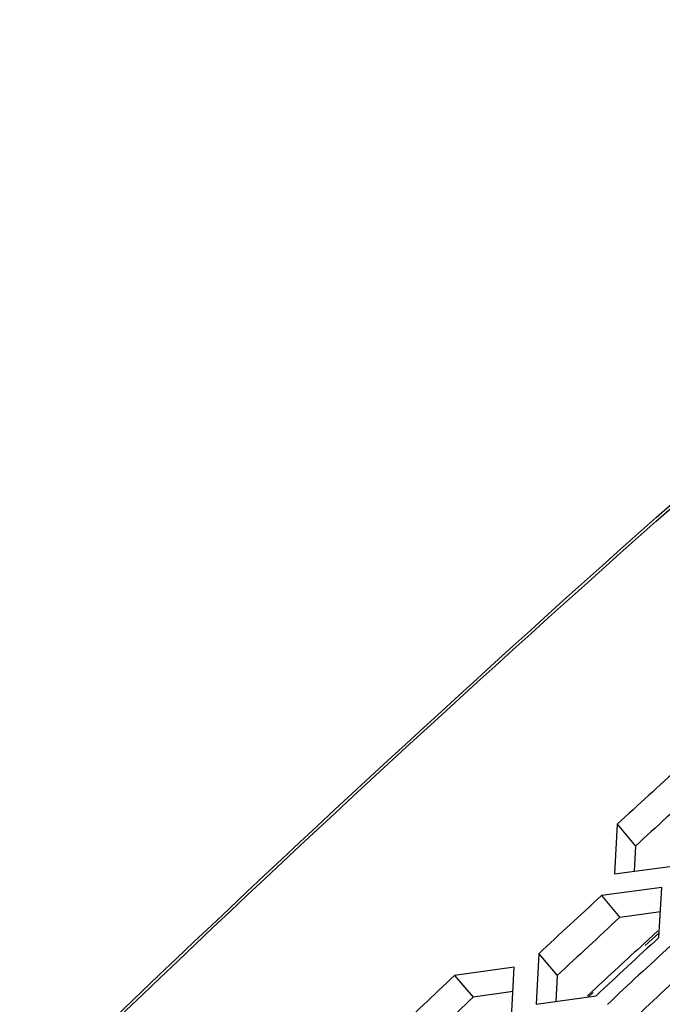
# Model space of a CAD drawing. Header units: millimetres. Extents: x 0 to 420, y 0 to 297.
# Tile 425 of 502: x 325.79 to 327.82, y 240.74 to 243.85. Entities that reach past the tile are written whole.
import ezdxf

# ---------------------------------------------------------------- set-up
doc = ezdxf.new("R2010")
doc.units = ezdxf.units.MM
doc.header["$LTSCALE"] = 23.1
doc.layers.get('0').update_dxf_attribs({"linetype": 'CONTINUOUS'})

msp = doc.modelspace()

# ---------------------------------------------------------------- linework, layer by layer
at = {"color": 3, "linetype": 'CONTINUOUS'}
for p, q in [((327.6757, 241.3088), (327.6673, 241.1517)), ((327.6673, 241.1517), (327.8576, 241.1773)), ((327.816, 241.1093), (327.6259, 241.0835)), ((327.8072, 240.9515), (327.816, 241.1093)), ((327.4282, 240.8995), (327.4198, 240.7405)), ((327.351, 240.8573), (327.1626, 240.8313)), ((327.3427, 240.6981), (327.351, 240.8573)), ((327.4198, 240.7405), (327.6088, 240.7669))]:
    msp.add_line(p, q, dxfattribs=at)
at = {"color": 7, "linetype": 'CONTINUOUS'}
for p, q in [((327.6757, 241.3088), (327.7332, 241.2396)), ((327.7332, 241.2396), (327.729, 241.16)), ((327.6259, 241.0835), (327.6838, 241.0147)), ((327.8117, 241.0319), (327.6838, 241.0147)), ((327.7598, 240.9315), (327.8037, 240.9717)), ((327.7639, 240.9261), (327.808, 240.966)), ((327.4282, 240.8995), (327.4866, 240.8312)), ((327.1626, 240.8313), (327.2214, 240.7634)), ((327.4866, 240.8312), (327.4824, 240.7493)), ((327.347, 240.7806), (327.2214, 240.7634)), ((327.5814, 240.7668), (327.5966, 240.7808)), ((327.584, 240.7634), (327.5994, 240.7773))]:
    msp.add_line(p, q, dxfattribs=at)
at = {"color": 3, "linetype": 'CONTINUOUS'}
for centre, radius, start, end in [((360.2476, 205.7964), 48.1877, 132.20677, 132.52702), ((360.5105, 205.5502), 48.415, 132.78299, 133.10269), ((360.8075, 205.2933), 48.5852, 132.78299, 133.10269), ((360.8668, 205.2419), 48.6193, 132.78299, 133.10269), ((360.4107, 205.621), 48.4273, 133.35823, 133.67743)]:
    msp.add_arc(centre, radius, start, end, dxfattribs=at)
at = {"color": 7, "linetype": 'CONTINUOUS'}
for centre, radius, start, end in [((360.2194, 205.8206), 48.061, 132.20677, 132.52702), ((360.4821, 205.5747), 48.2879, 132.78299, 133.10269), ((359.3088, 206.5746), 46.6448, 132.56039, 132.83325), ((360.8384, 205.2664), 48.4922, 132.78299, 133.10269), ((360.3821, 205.6457), 48.2999, 133.35823, 133.67743)]:
    msp.add_arc(centre, radius, start, end, dxfattribs=at)
msp.add_open_spline([(325.7915, 240.4092), (326.9563, 241.5423), (329.3493, 243.6919), (333.1252, 246.5612), (336.9793, 248.9908), (339.6313, 250.325), (340.9508, 250.897)], degree=3, knots=[0, 0, 0, 0, 0.263163, 0.520257, 0.7671, 1, 1, 1, 1], dxfattribs=at)
at = {"color": 3, "linetype": 'CONTINUOUS'}
msp.add_open_spline([(325.7974, 240.403), (326.9577, 241.5322), (329.3436, 243.674), (333.1141, 246.5301), (336.9676, 248.951), (339.6175, 250.2875), (340.9356, 250.8661)], degree=3, knots=[0, 0, 0, 0, 0.262658, 0.519459, 0.766458, 1, 1, 1, 1], dxfattribs=at)

doc.saveas('drawing.dxf')
